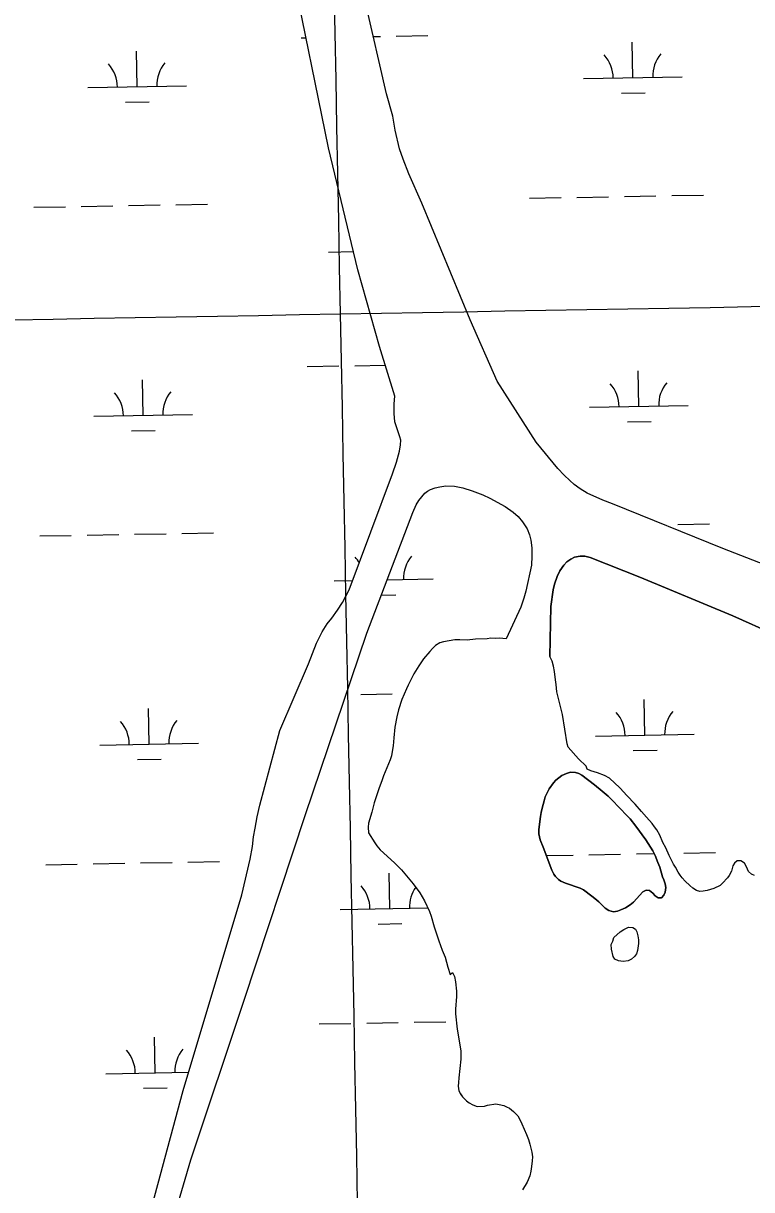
# Model space of a CAD drawing. Extents: x 3957609 to 3995875, y 234277 to 260273.
# Drawn here: x 3982657 to 3983395, y 248304 to 249484 of the extents above; entities that cross this region are included whole.
import ezdxf

# ---------------------------------------------------------------- set-up
doc = ezdxf.new("R2010")
doc.units = 0
for name, color, linetype in [('V-GRID-MAJR', 7, 'Continuous'), ('V-TOPO-SHOR', 7, 'Continuous'), ('V-WETL-SWMP', 7, 'Continuous')]:
    doc.layers.add(name, color=color, linetype=linetype)

msp = doc.modelspace()

# ---------------------------------------------------------------- linework, layer by layer
at = {"layer": 'V-GRID-MAJR'}
for points in [[(3983152.998, 240103.582), (3983094.879, 243130.385), (3982978.522, 249190.173), (3982862.165, 255249.95), (3982803.928, 258282.928)], [(3961703.892, 248787.859), (3967022.571, 248887.277), (3972341.236, 248987.469), (3977659.886, 249088.434), (3982978.522, 249190.173), (3988297.143, 249292.685), (3993615.748, 249395.971), (3993615.749, 249395.971)]]:
    msp.add_spline(points, degree=3, dxfattribs=at)
at = {"layer": 'V-TOPO-SHOR'}
for points in [[(3982768.025, 248214.193), (3982819.129, 248404.473), (3982878.654, 248602.363), (3982887.084, 248638.432), (3982889.472, 248651.162), (3982890.467, 248661.138), (3982891.989, 248669.84), (3982894.16, 248681.405), (3982896.863, 248693.179), (3982916.919, 248768.806), (3982946.181, 248836.005), (3982954.336, 248856.995), (3982959.798, 248868.441), (3982964.82, 248876.489), (3982969.729, 248882.414), (3982975.6, 248890.461), (3982980.518, 248898.192), (3982987.364, 248911.013), (3983031.271, 249028.375), (3983035.035, 249040.145), (3983038.052, 249051.176), (3983039.142, 249057.756), (3983039.373, 249062.321), (3983038.644, 249065.934), (3983037.067, 249069.868), (3983035.287, 249076.034), (3983033.61, 249081.138), (3983032.793, 249089.422), (3983032.938, 249099.191), (3983033.608, 249106.832), (3983017.885, 249157.121), (3982995.904, 249234.934), (3982966.356, 249358.118), (3982929.397, 249538.776)], [(3983492.872, 248903.081), (3983365.339, 248952.655), (3983253.821, 248997.917), (3983243.856, 249001.78), (3983228.17, 249008.852), (3983221.178, 249013.128), (3983214.934, 249017.72), (3983210.49, 249021.666), (3983204.884, 249027.103), (3983198.539, 249033.712), (3983176.564, 249060.453), (3983137.21, 249122.092), (3983109.855, 249184.105), (3983060.75, 249302.06), (3983047.6, 249332.057), (3983041.818, 249346.626), (3983038.144, 249357.259), (3983033.868, 249375.964), (3983031.378, 249390.415), (3983025.098, 249412.951), (3983003.709, 249505.414)], [(3982795.579, 248227.355), (3982826.913, 248334.257), (3982880.872, 248495.75), (3982942.58, 248682.695), (3983005.128, 248866.983), (3983051.815, 248989.218), (3983054.925, 248997.063), (3983057.705, 249001.512), (3983063.785, 249008.706), (3983066.556, 249010.82), (3983069.642, 249012.612), (3983074.427, 249014.078), (3983078.889, 249015.123), (3983085.158, 249016.159), (3983093.971, 249016.018), (3983102.351, 249014.176), (3983111.79, 249011.166), (3983122.497, 249007.086), (3983129.704, 249003.66), (3983145.066, 248995.21), (3983153.219, 248989.656), (3983158.192, 248985.068), (3983162.63, 248979.954), (3983167.377, 248972.715), (3983169.689, 248966.653), (3983171.154, 248961.125), (3983171.973, 248953.478), (3983172.151, 248945.087), (3983171.688, 248935.959), (3983165.954, 248909.755), (3983164.014, 248902.649), (3983160.897, 248893.318), (3983146.072, 248861.437)], [(3984469.459, 248409.82), (3984340.59, 248469.91), (3984246.182, 248518.395), (3984111.138, 248574.688), (3983972.378, 248630.998), (3983831.814, 248687.314), (3983735.353, 248727.311), (3983623.536, 248777.245), (3983550.634, 248813.645), (3983459.881, 248847.035), (3983375.515, 248884.753), (3983281.385, 248923.679), (3983231.246, 248943.74), (3983225.835, 248944.93), (3983220.951, 248945.163), (3983215.425, 248943.912), (3983211.595, 248942.015), (3983207.549, 248939.377), (3983204.35, 248935.886), (3983200.503, 248930.274)], [(3983200.503, 248930.274), (3983197.614, 248924.341), (3983195.14, 248916.6), (3983193.841, 248910.869), (3983191.437, 248894.211), (3983190.483, 248843.418)], [(3983146.072, 248861.437), (3983139.385, 248862.207), (3983135.668, 248861.904), (3983130.679, 248861.922), (3983127.066, 248861.408), (3983115.067, 248861.031), (3983106.57, 248859.899), (3983099.14, 248860.353), (3983094.36, 248860.265), (3983082.567, 248858.297), (3983079.166, 248857.355), (3983074.697, 248854.613), (3983071.498, 248851.547), (3983068.727, 248848.692), (3983062.642, 248841.071), (3983057.625, 248834.086), (3983052.71, 248826.141), (3983046.822, 248814.595), (3983045.107, 248810.886)], [(3983322.296, 248622.259), (3983320.291, 248625.239), (3983317.657, 248630.24), (3983315.654, 248633.539), (3983311.018, 248642.264), (3983307.757, 248649.815), (3983304.806, 248655.455), (3983301.546, 248662.686), (3983298.488, 248668.116), (3983296.379, 248671.202), (3983293.843, 248674.399), (3983288.242, 248680.897), (3983283.062, 248686.546), (3983276.828, 248694.002), (3983268.055, 248703.063), (3983265.306, 248706.26), (3983261.288, 248710.522), (3983250.712, 248720.544), (3983245.734, 248723.115), (3983238.736, 248725.689), (3983231.951, 248727.948), (3983228.242, 248729.66), (3983227.191, 248732.531), (3983219.47, 248739.89), (3983208.902, 248751.717), (3983207.96, 248755.012), (3983203.303, 248784.76), (3983197.558, 248807.929), (3983196.844, 248815.152), (3983196.121, 248820.038), (3983195.199, 248828.323), (3983194.161, 248833.742), (3983192.588, 248838.952), (3983190.483, 248843.418)], [(3983045.107, 248810.886), (3983040.712, 248800.179), (3983037.272, 248789.576), (3983035.439, 248782.576), (3983033.483, 248771.861), (3983032.377, 248761.142), (3983031.814, 248752.968), (3983031.267, 248749.255), (3983029.969, 248743.103), (3983028.676, 248738.862), (3983022.135, 248722.857), (3983020.31, 248717.874), (3983017.732, 248710.558), (3983012.679, 248695.291), (3983010.201, 248686.171), (3983006.863, 248675.036), (3983006.316, 248671.003), (3983006.72, 248665.269), (3983013.152, 248654.943), (3983015.159, 248652.068), (3983018.752, 248648.019), (3983021.924, 248644.822), (3983033.454, 248634.369), (3983036.309, 248631.598), (3983040.114, 248627.547), (3983052.161, 248613.379), (3983058.706, 248604.327), (3983061.133, 248600.388), (3983063.347, 248596.346), (3983068.504, 248585.6), (3983070.183, 248580.816), (3983073.218, 248570.08), (3983077.939, 248555.834), (3983081.404, 248546.37), (3983084.347, 248539.458), (3983086.96, 248529.042), (3983089.373, 248521.813), (3983091.929, 248523.82), (3983093.93, 248519.564), (3983094.864, 248514.251), (3983095.779, 248504.904), (3983095.759, 248499.385), (3983094.857, 248486.753), (3983094.73, 248481.977), (3983096.473, 248466.361), (3983100.311, 248444.37), (3983100.385, 248436.088), (3983098.077, 248417.092), (3983097.741, 248412.527), (3983097.725, 248408.599), (3983098.343, 248404.139), (3983100.029, 248400.839), (3983102.034, 248397.966), (3983105.945, 248393.915), (3983108.591, 248391.781), (3983112.298, 248389.749), (3983116.966, 248388.349), (3983124.291, 248388.533), (3983127.373, 248389.475), (3983135.555, 248390.823), (3983139.164, 248390.382), (3983143.723, 248389.197), (3983146.586, 248388.017), (3983149.445, 248386.411), (3983153.572, 248382.997), (3983157.907, 248378.627), (3983160.438, 248374.265), (3983162.122, 248370.752), (3983166.748, 248359.906), (3983168.641, 248354.907), (3983170.212, 248349.912), (3983172.092, 248341.834), (3983172.815, 248337.265), (3983172.585, 248333.126), (3983171.926, 248327.503), (3983171.164, 248322.62), (3983169.976, 248318.061), (3983167.508, 248311.7), (3983162.699, 248303.756)], [(3983180.597, 248658.085), (3983183.646, 248650.747), (3983192.469, 248627.246), (3983194.257, 248623.416), (3983196.053, 248620.967), (3983199.119, 248617.983), (3983201.554, 248616.062), (3983206.217, 248614.024), (3983220.957, 248609.187), (3983224.346, 248607.474), (3983233.026, 248600.962), (3983235.883, 248598.615), (3983239.796, 248595.201), (3983243.497, 248591.469), (3983246.354, 248589.018), (3983250.061, 248586.56), (3983254.622, 248585.161), (3983258.869, 248585.78), (3983262.273, 248587.042), (3983266.846, 248589.147), (3983271.53, 248592.098), (3983274.94, 248595.057), (3983284.644, 248605.424), (3983287.73, 248607.003), (3983291.125, 248606.776), (3983294.513, 248604.11), (3983297.048, 248601.339), (3983299.907, 248599.416), (3983303.411, 248599.401), (3983305.865, 248601.941), (3983306.938, 248605.228), (3983307.702, 248609.789), (3983307.079, 248613.401), (3983305.822, 248617.546), (3983304.347, 248620.526), (3983301.732, 248630.516), (3983299.733, 248634.983), (3983297.11, 248642.108), (3983294.687, 248647.003), (3983287.619, 248658.179), (3983277.482, 248671.81), (3983271.565, 248679.161), (3983268.712, 248682.357), (3983253.065, 248698.453), (3983249.256, 248702.078), (3983243.333, 248707.304), (3983235.502, 248713.706), (3983222.696, 248723.422), (3983219.624, 248725.132), (3983216.335, 248726.101), (3983211.239, 248726.334), (3983207.2, 248725.29), (3983202.414, 248723.184), (3983196.557, 248718.431), (3983193.89, 248715.574), (3983189.831, 248709.752), (3983187.263, 248704.879), (3983185.764, 248701.381), (3983184.474, 248697.353), (3983182.532, 248690.033), (3983181.559, 248685.685), (3983180.904, 248681.546), (3983179.366, 248668.599), (3983179.241, 248664.141), (3983180.597, 248658.085)], [(3983397.464, 248621.845), (3983394.603, 248623.131), (3983391.428, 248625.904), (3983389.431, 248630.584), (3983387.322, 248634.416), (3983383.724, 248636.871), (3983379.796, 248636.888), (3983377.131, 248634.563), (3983375.632, 248631.702), (3983374.125, 248626.4), (3983371.983, 248621.95), (3983370.061, 248619.408), (3983365.157, 248614.014), (3983362.705, 248611.9), (3983356.217, 248608.849), (3983349.518, 248606.751), (3983345.377, 248606.026), (3983342.297, 248605.719), (3983338.69, 248606.69), (3983335.196, 248609.146), (3983331.915, 248611.708), (3983327.369, 248616.078), (3983324.303, 248619.594), (3983322.296, 248622.259)], [(3983254.075, 248555.648), (3983255.15, 248559.039), (3983261.546, 248565.066), (3983265.165, 248567.28), (3983269.847, 248569.599), (3983274.41, 248569.261), (3983277.058, 248567.764), (3983278.426, 248564.786), (3983279.366, 248560.958), (3983280.093, 248556.815), (3983280.183, 248552.994), (3983279.2, 248545.989), (3983278.018, 248542.809), (3983276.095, 248539.95), (3983273.113, 248537.414), (3983269.603, 248535.731), (3983264.714, 248534.899), (3983259.938, 248535.45), (3983256.125, 248537.378), (3983254.329, 248539.933), (3983252.662, 248547.372), (3983252.576, 248552.15), (3983254.075, 248555.648)]]:
    msp.add_lwpolyline(points, dxfattribs=at)
at = {"layer": 'V-WETL-SWMP'}
for p, q in [((3982938.829, 249469.544), (3982943.543, 249469.63)), ((3983011.7, 249470.869), (3983018.816, 249470.999)), ((3983034.813, 249471.29), (3983066.808, 249471.871)), ((3983274.462, 249429.209), (3983273.808, 249465.204)), ((3982772.637, 249420.085), (3982771.982, 249456.079)), ((3983224.47, 249428.3), (3983324.454, 249430.118)), ((3982722.645, 249419.176), (3982822.629, 249420.994)), ((3982760.919, 249404.438), (3982784.916, 249404.874)), ((3983262.745, 249413.563), (3983286.741, 249413.999)), ((3983313.795, 249309.834), (3983345.789, 249310.416)), ((3982667.994, 249298.091), (3982699.988, 249298.673)), ((3982715.986, 249298.964), (3982747.98, 249299.546)), ((3982763.978, 249299.836), (3982795.972, 249300.418)), ((3982811.97, 249300.709), (3982843.964, 249301.291)), ((3983169.819, 249307.216), (3983201.813, 249307.798)), ((3983217.811, 249308.089), (3983249.805, 249308.67)), ((3983265.803, 249308.961), (3983297.797, 249309.543)), ((3982966.183, 249252.763), (3982991.517, 249253.223)), ((3982944.877, 249136.924), (3982976.872, 249137.506)), ((3982992.869, 249137.797), (3983023.751, 249138.358)), ((3982778.685, 249087.465), (3982778.031, 249123.459)), ((3983280.51, 249096.589), (3983279.856, 249132.584)), ((3982728.693, 249086.556), (3982828.677, 249088.374)), ((3983230.518, 249095.68), (3983330.502, 249097.498)), ((3983268.793, 249080.943), (3983292.789, 249081.379)), ((3982766.968, 249071.818), (3982790.964, 249072.254)), ((3982770.026, 248967.216), (3982802.02, 248967.798)), ((3982818.018, 248968.089), (3982850.013, 248968.671)), ((3983319.843, 248977.214), (3983351.838, 248977.796)), ((3982674.042, 248965.471), (3982706.036, 248966.053)), ((3982722.034, 248966.344), (3982754.028, 248966.926)), ((3983025.805, 248921.117), (3983072.214, 248921.961)), ((3982972.231, 248920.143), (3982990.908, 248920.482)), ((3983019.869, 248905.575), (3983034.501, 248905.841)), ((3982998.917, 248805.177), (3983030.912, 248805.759)), ((3982784.733, 248754.845), (3982784.079, 248790.839)), ((3983286.558, 248763.969), (3983285.904, 248799.963)), ((3982734.741, 248753.936), (3982834.725, 248755.754)), ((3983236.566, 248763.06), (3983336.55, 248764.878)), ((3983274.841, 248748.323), (3983298.837, 248748.759)), ((3982773.016, 248739.198), (3982797.012, 248739.634)), ((3983186.905, 248642.067), (3983213.909, 248642.558)), ((3983229.907, 248642.848), (3983261.901, 248643.43)), ((3983277.899, 248643.721), (3983296.146, 248644.053)), ((3983325.891, 248644.594), (3983357.886, 248645.176)), ((3982680.09, 248632.851), (3982712.084, 248633.433)), ((3982728.082, 248633.724), (3982760.076, 248634.306)), ((3982776.074, 248634.596), (3982808.068, 248635.178)), ((3982824.066, 248635.469), (3982856.061, 248636.051)), ((3983028.271, 248588.432), (3983027.616, 248624.426)), ((3982978.279, 248587.523), (3983066.808, 248589.132)), ((3983016.553, 248572.785), (3983040.549, 248573.221)), ((3982956.973, 248471.684), (3982988.968, 248472.266)), ((3983004.966, 248472.557), (3983036.96, 248473.139)), ((3983052.958, 248473.43), (3983084.952, 248474.011)), ((3982790.781, 248422.225), (3982790.127, 248458.219)), ((3982740.789, 248421.316), (3982824.655, 248422.841)), ((3982779.064, 248406.578), (3982803.06, 248407.014))]:
    msp.add_line(p, q, dxfattribs=at)
for points in [[(3982878.654, 248602.363), (3982887.083, 248638.431), (3982889.471, 248651.162), (3982890.467, 248661.139), (3982891.989, 248669.84), (3982894.159, 248681.405), (3982896.862, 248693.18), (3982916.919, 248768.805), (3982946.18, 248836.004), (3982954.335, 248856.995), (3982959.797, 248868.44), (3982964.82, 248876.489), (3982969.729, 248882.415), (3982975.601, 248890.461), (3982980.517, 248898.192), (3982987.365, 248911.012), (3983031.271, 249028.375), (3983035.035, 249040.146), (3983038.053, 249051.176), (3983039.141, 249057.755), (3983039.372, 249062.32), (3983038.644, 249065.933), (3983037.067, 249069.868), (3983035.287, 249076.034), (3983033.609, 249081.137), (3983032.793, 249089.423), (3983032.939, 249099.191), (3983033.607, 249106.833), (3983017.885, 249157.12), (3982995.904, 249234.934), (3982966.356, 249358.118), (3982929.398, 249538.775)], [(3983492.871, 248903.08), (3983365.338, 248952.655), (3983253.821, 248997.917), (3983243.855, 249001.78), (3983228.17, 249008.852), (3983221.179, 249013.127), (3983214.933, 249017.719), (3983210.49, 249021.665), (3983204.884, 249027.103), (3983198.54, 249033.712), (3983176.564, 249060.453), (3983137.21, 249122.092), (3983109.855, 249184.106), (3983060.749, 249302.06), (3983047.599, 249332.056), (3983041.818, 249346.626), (3983038.145, 249357.259), (3983033.868, 249375.964), (3983031.378, 249390.415), (3983025.099, 249412.951), (3983003.709, 249505.414)], [(3982795.579, 248227.355), (3982826.913, 248334.257), (3982880.873, 248495.75), (3982942.581, 248682.695), (3983005.129, 248866.982), (3983051.815, 248989.218), (3983054.926, 248997.063), (3983057.705, 249001.511), (3983063.786, 249008.707), (3983066.556, 249010.819), (3983069.642, 249012.612), (3983074.426, 249014.079), (3983078.89, 249015.122), (3983085.159, 249016.159), (3983093.971, 249016.017), (3983102.352, 249014.177), (3983111.79, 249011.166), (3983122.498, 249007.087), (3983129.704, 249003.66), (3983145.066, 248995.21), (3983153.219, 248989.655), (3983158.191, 248985.069), (3983162.63, 248979.954), (3983167.378, 248972.715), (3983169.69, 248966.653), (3983171.154, 248961.126), (3983171.972, 248953.477), (3983172.15, 248945.088), (3983171.688, 248935.959), (3983165.954, 248909.755), (3983164.014, 248902.649), (3983160.897, 248893.318), (3983146.071, 248861.436), (3983139.385, 248862.206), (3983135.668, 248861.903), (3983130.678, 248861.923), (3983127.066, 248861.407), (3983115.067, 248861.031), (3983106.569, 248859.898), (3983099.139, 248860.353), (3983094.36, 248860.266), (3983082.567, 248858.297), (3983079.166, 248857.355), (3983074.696, 248854.613), (3983071.498, 248851.547), (3983068.726, 248848.692), (3983062.643, 248841.072), (3983057.625, 248834.085), (3983052.709, 248826.142), (3983046.822, 248814.594), (3983045.108, 248810.885), (3983040.712, 248800.179), (3983037.271, 248789.576), (3983035.438, 248782.576), (3983033.483, 248771.861), (3983032.378, 248761.142), (3983031.813, 248752.969), (3983031.268, 248749.256), (3983029.968, 248743.103), (3983028.677, 248738.861), (3983022.135, 248722.856), (3983020.31, 248717.874), (3983017.732, 248710.558), (3983012.68, 248695.29), (3983010.201, 248686.17), (3983006.864, 248675.035), (3983006.317, 248671.003), (3983006.719, 248665.268), (3983013.153, 248654.943), (3983015.159, 248652.068), (3983018.752, 248648.019), (3983021.924, 248644.821), (3983033.454, 248634.369)], [(3983397.464, 248621.846), (3983394.603, 248623.131), (3983391.429, 248625.905), (3983389.431, 248630.585), (3983387.323, 248634.415), (3983383.723, 248636.872), (3983379.795, 248636.888), (3983377.131, 248634.563), (3983375.633, 248631.702), (3983374.125, 248626.4), (3983371.983, 248621.949), (3983370.062, 248619.409), (3983365.156, 248614.014), (3983362.706, 248611.901), (3983356.217, 248608.848), (3983349.519, 248606.752), (3983345.376, 248606.026), (3983342.296, 248605.72), (3983338.69, 248606.69), (3983335.196, 248609.146), (3983331.915, 248611.708), (3983327.368, 248616.079), (3983324.303, 248619.595), (3983322.297, 248622.258), (3983320.291, 248625.239), (3983317.658, 248630.24), (3983315.654, 248633.539), (3983311.018, 248642.264), (3983307.757, 248649.815), (3983304.807, 248655.455), (3983301.545, 248662.687), (3983298.489, 248668.115), (3983296.378, 248671.202), (3983293.843, 248674.398), (3983288.242, 248680.897), (3983283.063, 248686.545), (3983276.829, 248694.002), (3983268.054, 248703.063), (3983265.306, 248706.259), (3983261.289, 248710.522), (3983250.713, 248720.545), (3983245.733, 248723.114), (3983238.736, 248725.69), (3983231.951, 248727.948), (3983228.241, 248729.661), (3983227.191, 248732.532), (3983219.471, 248739.89), (3983208.902, 248751.718), (3983207.96, 248755.013), (3983203.303, 248784.76), (3983197.558, 248807.928), (3983196.844, 248815.151), (3983196.121, 248820.038), (3983195.199, 248828.323), (3983194.16, 248833.742), (3983192.588, 248838.951), (3983190.483, 248843.418), (3983191.438, 248894.21), (3983193.842, 248910.87), (3983195.14, 248916.599), (3983197.613, 248924.34), (3983200.504, 248930.274), (3983204.349, 248935.886), (3983207.549, 248939.377), (3983211.595, 248942.015), (3983215.425, 248943.911), (3983220.951, 248945.162), (3983225.835, 248944.93), (3983231.245, 248943.74), (3983281.386, 248923.68), (3983375.515, 248884.754), (3983459.88, 248847.035)], [(3983033.454, 248634.369), (3983036.309, 248631.597), (3983040.115, 248627.547), (3983052.161, 248613.378), (3983058.707, 248604.326), (3983061.133, 248600.388), (3983063.346, 248596.345), (3983068.504, 248585.6), (3983070.184, 248580.816), (3983073.219, 248570.08), (3983077.939, 248555.834), (3983081.404, 248546.371), (3983084.348, 248539.458), (3983086.96, 248529.042), (3983089.373, 248521.813), (3983091.929, 248523.82), (3983093.929, 248519.565), (3983094.863, 248514.252), (3983095.78, 248504.905), (3983095.758, 248499.385), (3983094.857, 248486.754), (3983094.731, 248481.977), (3983096.473, 248466.362), (3983100.312, 248444.369), (3983100.384, 248436.088), (3983098.077, 248417.092), (3983097.74, 248412.528), (3983097.724, 248408.6), (3983098.343, 248404.138), (3983100.028, 248400.84), (3983102.034, 248397.966), (3983105.946, 248393.915), (3983108.591, 248391.781), (3983112.299, 248389.749), (3983116.965, 248388.349), (3983124.291, 248388.532), (3983127.374, 248389.475), (3983135.555, 248390.822), (3983139.163, 248390.382), (3983143.723, 248389.196), (3983146.585, 248388.016), (3983149.445, 248386.412), (3983153.572, 248382.998), (3983157.907, 248378.627), (3983160.438, 248374.264), (3983162.122, 248370.753), (3983166.749, 248359.905), (3983168.64, 248354.907), (3983170.212, 248349.911), (3983172.091, 248341.834), (3983172.815, 248337.266), (3983172.586, 248333.126), (3983171.926, 248327.502), (3983171.163, 248322.621), (3983169.977, 248318.061), (3983167.509, 248311.7), (3983162.699, 248303.757)], [(3982646.82, 248148.004), (3982666.652, 248142.508), (3982679.8, 248138.101), (3982683.617, 248136.706), (3982688.703, 248134.243), (3982694.522, 248129.123), (3982706.789, 248116.969), (3982712.846, 248118.219), (3982724.752, 248121.568), (3982727.943, 248122.935), (3982731.668, 248125.044), (3982734.119, 248127.157), (3982736.571, 248129.696), (3982739.241, 248133.401), (3982742.129, 248138.592), (3982768.026, 248214.193), (3982819.13, 248404.473), (3982878.654, 248602.363)]]:
    msp.add_lwpolyline(points, dxfattribs=at)
for points in [[(3983183.646, 248650.746), (3983180.597, 248658.084), (3983179.241, 248664.141), (3983179.366, 248668.6), (3983180.905, 248681.547), (3983181.559, 248685.685), (3983182.532, 248690.034), (3983184.473, 248697.352), (3983185.763, 248701.381), (3983187.264, 248704.879), (3983189.832, 248709.752), (3983193.89, 248715.575), (3983196.556, 248718.431), (3983202.415, 248723.185), (3983207.201, 248725.289), (3983211.24, 248726.334), (3983216.335, 248726.101), (3983219.623, 248725.132), (3983222.695, 248723.421), (3983235.502, 248713.707), (3983243.333, 248707.305), (3983249.257, 248702.078), (3983253.065, 248698.453), (3983268.713, 248682.357), (3983271.566, 248679.16), (3983277.482, 248671.81), (3983287.619, 248658.179), (3983294.687, 248647.002), (3983297.109, 248642.108), (3983299.734, 248634.984), (3983301.733, 248630.517), (3983304.347, 248620.526), (3983305.821, 248617.547), (3983307.079, 248613.401), (3983307.701, 248609.789), (3983306.939, 248605.227), (3983305.864, 248601.94), (3983303.412, 248599.402), (3983299.908, 248599.416), (3983297.049, 248601.339), (3983294.512, 248604.109), (3983291.126, 248606.777), (3983287.729, 248607.004), (3983284.644, 248605.424), (3983274.94, 248595.058), (3983271.53, 248592.099), (3983266.847, 248589.146), (3983262.273, 248587.041), (3983258.87, 248585.78), (3983254.621, 248585.161), (3983250.061, 248586.56), (3983246.355, 248589.017), (3983243.498, 248591.47), (3983239.797, 248595.201), (3983235.883, 248598.615), (3983233.026, 248600.962), (3983224.346, 248607.474), (3983220.956, 248609.187), (3983206.217, 248614.024), (3983201.554, 248616.061), (3983199.12, 248617.982), (3983196.053, 248620.967), (3983194.258, 248623.416), (3983192.469, 248627.246)], [(3983252.575, 248552.15), (3983254.076, 248555.647), (3983255.151, 248559.04), (3983261.546, 248565.066), (3983265.165, 248567.281), (3983269.846, 248569.598), (3983274.41, 248569.261), (3983277.058, 248567.763), (3983278.426, 248564.785), (3983279.366, 248560.959), (3983280.093, 248556.815), (3983280.183, 248552.993), (3983279.199, 248545.989), (3983278.018, 248542.809), (3983276.096, 248539.95), (3983273.113, 248537.414), (3983269.602, 248535.73), (3983264.715, 248534.9), (3983259.939, 248535.451), (3983256.125, 248537.377), (3983254.33, 248539.933), (3983252.662, 248547.371)]]:
    msp.add_lwpolyline(points, close=True, dxfattribs=at)
for centre, start, end in [((3983219.22, 249428.68), 0.269879, 41.813537), ((3983329.687, 249430.689), 140.269876, 181.813534), ((3982717.395, 249419.555), 0.269879, 41.813537), ((3982827.862, 249421.564), 140.269876, 181.813534), ((3982723.443, 249086.935), 0.269879, 41.813537), ((3982833.91, 249088.944), 140.269876, 181.813534), ((3983225.268, 249096.06), 0.269879, 41.813537), ((3983335.735, 249098.069), 140.269876, 181.813534), ((3983077.448, 248922.531), 140.269876, 181.813534), ((3982966.98, 248920.522), 29.97778, 41.813537), ((3983231.316, 248763.44), 0.269879, 41.813537), ((3983341.783, 248765.448), 140.269876, 181.813534), ((3982729.491, 248754.315), 0.269879, 41.813537), ((3982839.958, 248756.324), 140.269876, 181.813534), ((3982973.028, 248587.902), 0.269879, 41.813537), ((3983083.496, 248589.911), 145.156275, 181.813534), ((3982735.539, 248421.695), 0.269879, 41.813537), ((3982846.006, 248423.704), 140.269876, 181.813534)]:
    msp.add_arc(centre, 35.246, start, end, dxfattribs=at)

doc.saveas('drawing.dxf')
